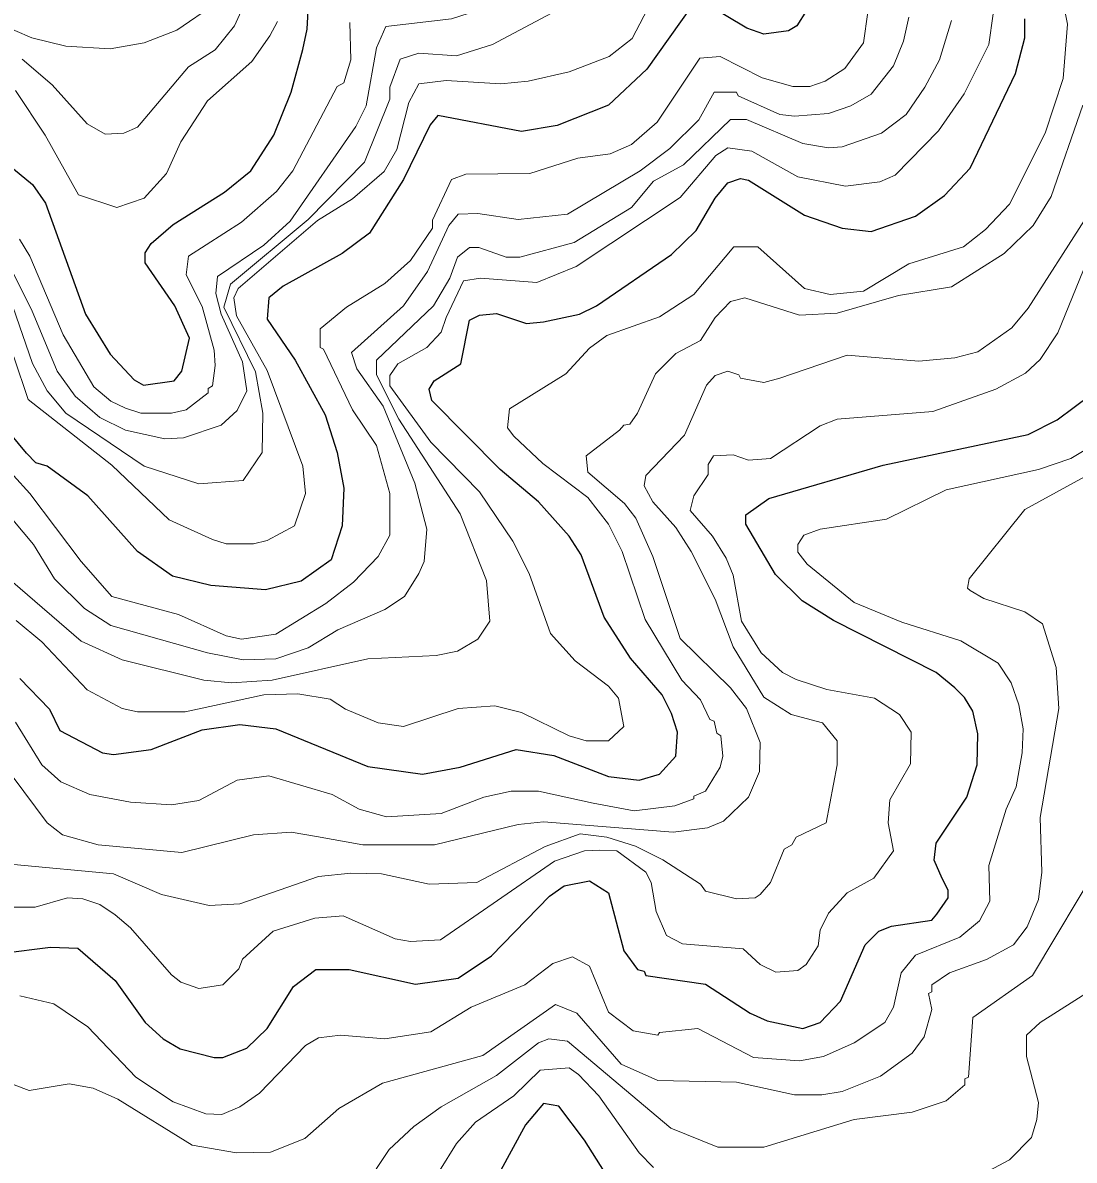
# Model space of a CAD drawing. Extents: x 423 to 448.8, y 7456.3 to 7484.
# Drawn here: x 438.993 to 439.947, y 7476.842 to 7477.873 of the extents above; entities that cross this region are included whole.
import ezdxf

# ---------------------------------------------------------------- set-up
doc = ezdxf.new("R2010")
doc.units = 0
doc.header["$LTSCALE"] = 0.032
doc.layers.add('1', color=7, linetype='Continuous', lineweight=25)
doc.layers.add('2', color=7, linetype='Continuous', lineweight=13)

msp = doc.modelspace()

# ---------------------------------------------------------------- linework, layer by layer
at = {"layer": '1'}
for points in [[(439.221, 7477.7711), (439.2365, 7477.8098), (439.2473, 7477.8485), (439.2512, 7477.867), (439.2535, 7477.9119)], [(439.5992, 7477.8872), (439.559, 7477.8307), (439.5243, 7477.7982), (439.4778, 7477.7796), (439.4454, 7477.7742), (439.3695, 7477.7889), (439.3626, 7477.7804), (439.3386, 7477.7309), (439.3077, 7477.6822), (439.2829, 7477.6636), (439.2295, 7477.6342), (439.2164, 7477.6234), (439.2149, 7477.6041), (439.2404, 7477.5669), (439.2675, 7477.5174), (439.2783, 7477.4834), (439.2845, 7477.4509), (439.2829, 7477.4169), (439.2728, 7477.3859), (439.2458, 7477.3666), (439.2133, 7477.3588), (439.1638, 7477.3627), (439.129, 7477.3712), (439.0973, 7477.3937), (439.0524, 7477.4439), (439.0153, 7477.471), (439.0052, 7477.4741), (438.9967, 7477.4826), (438.9689, 7477.5159)], [(439.7037, 7477.8841), (439.6952, 7477.8701), (439.6874, 7477.8655), (439.665, 7477.8624), (439.6496, 7477.8678), (439.6124, 7477.8902)], [(438.9906, 7477.2784), (439.0176, 7477.2506), (439.0269, 7477.2313), (439.0656, 7477.2111), (439.0756, 7477.2096), (439.1097, 7477.2142), (439.1561, 7477.232), (439.1901, 7477.2367), (439.2226, 7477.2328), (439.3061, 7477.1988), (439.3556, 7477.1918), (439.3897, 7477.198), (439.4407, 7477.2142), (439.4748, 7477.2088), (439.5243, 7477.1895), (439.5521, 7477.1864), (439.5706, 7477.1918), (439.5853, 7477.208), (439.5869, 7477.2297), (439.5815, 7477.2467), (439.5729, 7477.2637), (439.5444, 7477.297), (439.5203, 7477.3341), (439.4995, 7477.3906), (439.4886, 7477.4076), (439.4608, 7477.4385), (439.426, 7477.4679), (439.3641, 7477.5306), (439.3618, 7477.5406), (439.3664, 7477.5483), (439.3904, 7477.5638), (439.3982, 7477.6033), (439.4075, 7477.6079), (439.4229, 7477.6094), (439.45, 7477.6002), (439.4655, 7477.6017), (439.498, 7477.6087), (439.5134, 7477.6164), (439.5815, 7477.6628), (439.6039, 7477.6845), (439.6209, 7477.7139), (439.6325, 7477.7278), (439.6441, 7477.7317), (439.6511, 7477.7301), (439.7021, 7477.6984), (439.7362, 7477.6868), (439.7625, 7477.6837), (439.8027, 7477.6976), (439.829, 7477.7162), (439.8522, 7477.741), (439.8932, 7477.8268), (439.9017, 7477.8593), (439.9017, 7477.8763)], [(438.9797, 7477.7448), (439.0021, 7477.7263), (439.0138, 7477.7092), (439.0501, 7477.6087), (439.0725, 7477.5723), (439.0942, 7477.5491), (439.1027, 7477.5445), (439.1305, 7477.5483), (439.1375, 7477.5569), (439.1445, 7477.587), (439.1313, 7477.6164), (439.1043, 7477.6551), (439.1043, 7477.6644), (439.1096, 7477.6729), (439.1298, 7477.6899), (439.1762, 7477.7193), (439.2002, 7477.7386), (439.221, 7477.7711)], [(439.3495, 7477.0015), (439.3881, 7477.0069), (439.4183, 7477.0271), (439.4709, 7477.0812), (439.484, 7477.0905), (439.5072, 7477.0951), (439.5242, 7477.0843), (439.5382, 7477.0317), (439.5505, 7477.0147), (439.5567, 7477.0131), (439.5583, 7477.0092), (439.6124, 7477.0015), (439.6526, 7476.9752), (439.6681, 7476.9683), (439.7006, 7476.9613), (439.7161, 7476.9667), (439.7346, 7476.9861), (439.757, 7477.0371), (439.7694, 7477.0495), (439.781, 7477.0541), (439.8174, 7477.0595), (439.822, 7477.065), (439.8321, 7477.0797), (439.8321, 7477.0866), (439.8268, 7477.0972), (439.8197, 7477.1137), (439.8213, 7477.1292), (439.8491, 7477.1709), (439.8584, 7477.2003), (439.8591, 7477.2282), (439.8545, 7477.249), (439.8472, 7477.2612), (439.8382, 7477.2699), (439.8213, 7477.2839), (439.7284, 7477.331), (439.6998, 7477.3488), (439.6758, 7477.3728), (439.6488, 7477.4184), (439.6488, 7477.4269), (439.6697, 7477.4416), (439.7733, 7477.4718), (439.9048, 7477.4996), (439.9311, 7477.5128), (439.962, 7477.536)], [(438.9751, 7477.0294), (439.0184, 7477.0348), (439.0432, 7477.034), (439.0772, 7477.0046), (439.1043, 7476.9667), (439.1205, 7476.952), (439.136, 7476.9427), (439.1669, 7476.935), (439.1746, 7476.935), (439.1963, 7476.9435), (439.2149, 7476.9613), (439.2388, 7476.9992), (439.2589, 7477.0147), (439.2891, 7477.0147), (439.3495, 7477.0015)], [(439.5351, 7476.8082), (439.5026, 7476.86), (439.4793, 7476.8909), (439.4655, 7476.8932), (439.4492, 7476.8739), (439.4136, 7476.809)]]:
    msp.add_lwpolyline(points, dxfattribs=at)
at = {"layer": '2'}
for points in [[(438.9681, 7477.6783), (439.0011, 7477.6128), (439.0246, 7477.5569), (439.0408, 7477.5345), (439.0633, 7477.5151), (439.0865, 7477.5035), (439.1221, 7477.4958), (439.1391, 7477.4965), (439.1731, 7477.5082), (439.1878, 7477.5213), (439.1963, 7477.5391), (439.1924, 7477.5654), (439.1731, 7477.6087), (439.1684, 7477.6273), (439.17, 7477.6427), (439.2118, 7477.6713), (439.2357, 7477.693), (439.2953, 7477.7789), (439.3046, 7477.7974), (439.3139, 7477.85), (439.3224, 7477.8693), (439.3819, 7477.8763), (439.4299, 7477.8918), (439.4709, 7477.9204)], [(438.9851, 7477.57), (438.9983, 7477.5313), (439.0741, 7477.4718), (439.1259, 7477.4223), (439.1654, 7477.4045), (439.1777, 7477.4006), (439.2025, 7477.4006), (439.2149, 7477.4037), (439.2396, 7477.4169), (439.2496, 7477.4463), (439.2473, 7477.471), (439.2149, 7477.5577), (439.187, 7477.6072), (439.1847, 7477.6234), (439.1886, 7477.6319), (439.2605, 7477.6937), (439.2922, 7477.7131), (439.3208, 7477.7379), (439.3324, 7477.758), (439.3433, 7477.8005), (439.3525, 7477.8175), (439.3773, 7477.8206), (439.4268, 7477.8175), (439.4515, 7477.8198), (439.4887, 7477.8284), (439.525, 7477.8423), (439.5459, 7477.8585), (439.5776, 7477.9196)], [(439.5266, 7477.9104), (439.4191, 7477.8531), (439.3866, 7477.843), (439.3525, 7477.8453), (439.3355, 7477.8399), (439.3262, 7477.8145), (439.3262, 7477.8036), (439.303, 7477.7464), (439.2522, 7477.6946), (439.1817, 7477.636), (439.1757, 7477.615), (439.2042, 7477.5565), (439.211, 7477.519), (439.2102, 7477.4834), (439.1932, 7477.4579), (439.153, 7477.4548), (439.1035, 7477.471), (439.0323, 7477.5189), (439.0153, 7477.5391), (439.0021, 7477.5639), (438.9843, 7477.6157)], [(439.2033, 7477.9102), (439.1854, 7477.8701), (439.1677, 7477.8484), (439.1437, 7477.833), (439.0973, 7477.7781), (439.0849, 7477.7727), (439.0679, 7477.7719), (439.0516, 7477.7812), (439.02, 7477.8167), (438.9929, 7477.8399)], [(439.0277, 7477.1848), (439.054, 7477.1732), (439.0911, 7477.1663), (439.1282, 7477.164), (439.153, 7477.1678), (439.1878, 7477.1864), (439.2164, 7477.1902), (439.2737, 7477.1732), (439.2984, 7477.1601), (439.3232, 7477.1531), (439.3727, 7477.1562), (439.4113, 7477.1709), (439.4361, 7477.1763), (439.4608, 7477.1763), (439.5103, 7477.1655), (439.5475, 7477.1585), (439.5846, 7477.1632), (439.6016, 7477.1693), (439.6016, 7477.1717), (439.6124, 7477.1763), (439.6256, 7477.198), (439.6279, 7477.2081), (439.6263, 7477.2266), (439.6225, 7477.2289), (439.6202, 7477.2397), (439.6163, 7477.2413), (439.6078, 7477.2591), (439.5907, 7477.2769), (439.5575, 7477.3318), (439.5366, 7477.3937), (439.5242, 7477.4184), (439.5057, 7477.4424), (439.4647, 7477.4733), (439.4384, 7477.4981), (439.4329, 7477.5058), (439.4345, 7477.5228), (439.4856, 7477.5545), (439.5072, 7477.5778), (439.5227, 7477.5894), (439.5707, 7477.6064), (439.6016, 7477.6265), (439.6379, 7477.6698), (439.6596, 7477.6698), (439.7021, 7477.6319), (439.7254, 7477.6265), (439.7555, 7477.6296), (439.7965, 7477.6543), (439.846, 7477.6698), (439.8661, 7477.6853), (439.8877, 7477.7085), (439.9203, 7477.7727), (439.9365, 7477.8222), (439.9404, 7477.8717), (439.9357, 7477.8964)], [(438.9705, 7477.8724), (439.0014, 7477.8593), (439.0323, 7477.8516), (439.0726, 7477.8492), (439.1035, 7477.8547), (439.1329, 7477.8662), (439.1684, 7477.8902)], [(438.955, 7477.495), (438.9998, 7477.4462), (439.0462, 7477.3844), (439.0741, 7477.3527), (439.1344, 7477.3364), (439.1777, 7477.3171), (439.1917, 7477.314), (439.2226, 7477.3186), (439.2682, 7477.3465), (439.293, 7477.3658), (439.3154, 7477.389), (439.3262, 7477.4084), (439.3262, 7477.4463), (439.3139, 7477.4896), (439.2922, 7477.522), (439.2659, 7477.577), (439.2628, 7477.5785), (439.2628, 7477.5955), (439.2868, 7477.6149), (439.3216, 7477.6365), (439.3448, 7477.6574), (439.3649, 7477.6868), (439.3649, 7477.6938), (439.3819, 7477.7309), (439.3951, 7477.7355), (439.4531, 7477.7363), (439.4964, 7477.7502), (439.5258, 7477.7541), (439.5451, 7477.7626), (439.5683, 7477.7827), (439.607, 7477.8407), (439.6256, 7477.8423), (439.6635, 7477.8229), (439.6913, 7477.8152), (439.7068, 7477.8152), (439.7207, 7477.8198), (439.7385, 7477.8314), (439.7555, 7477.8547), (439.7594, 7477.8825)], [(439.7965, 7477.8779), (439.7919, 7477.8562), (439.7826, 7477.8338), (439.7625, 7477.8082), (439.7439, 7477.7974), (439.7238, 7477.7905), (439.6929, 7477.7881), (439.6797, 7477.7897), (439.6418, 7477.8067), (439.6403, 7477.8098), (439.6201, 7477.8098), (439.6062, 7477.785), (439.5799, 7477.7588), (439.5529, 7477.7386), (439.4871, 7477.6992), (439.4423, 7477.6946), (439.4059, 7477.7), (439.3881, 7477.6992), (439.3796, 7477.6892), (439.3603, 7477.6474), (439.3386, 7477.6164), (439.2914, 7477.5739), (439.2961, 7477.5592), (439.3201, 7477.5252), (439.3486, 7477.4556), (439.3595, 7477.4138), (439.3572, 7477.3844), (439.3525, 7477.3736), (439.3394, 7477.3527), (439.3216, 7477.3411), (439.279, 7477.3225), (439.252, 7477.3063), (439.2226, 7477.2962), (439.1932, 7477.2954), (439.1607, 7477.3016), (439.0733, 7477.3264), (439.0493, 7477.3418), (439.0222, 7477.3689), (439.0029, 7477.3999), (438.9843, 7477.4223)], [(439.3262, 7477.553), (439.3332, 7477.5638), (439.3595, 7477.5785), (439.3726, 7477.5924), (439.3773, 7477.6056), (439.3928, 7477.6388), (439.4082, 7477.6412), (439.4593, 7477.6373), (439.4949, 7477.652), (439.5892, 7477.7146), (439.6217, 7477.7525), (439.6325, 7477.7595), (439.6542, 7477.7564), (439.696, 7477.7332), (439.7393, 7477.7247), (439.7702, 7477.7286), (439.7841, 7477.7348), (439.8236, 7477.775), (439.8468, 7477.8083), (439.8692, 7477.8531), (439.8731, 7477.881)], [(439.665, 7477.5468), (439.6797, 7477.5507), (439.7408, 7477.5716), (439.8058, 7477.5661), (439.8383, 7477.5692), (439.8591, 7477.5747), (439.8901, 7477.5963), (439.9048, 7477.6141), (439.9558, 7477.6938), (439.9713, 7477.7387), (439.979, 7477.782), (440.0038, 7477.8361), (440.0115, 7477.8624), (440.0216, 7477.8717), (440.0425, 7477.8732), (440.0873, 7477.8701), (440.1306, 7477.881)], [(438.9844, 7477.3658), (439.0463, 7477.3124), (439.0834, 7477.2954), (439.1576, 7477.2769), (439.1824, 7477.2745), (439.2195, 7477.2769), (439.3061, 7477.2962), (439.368, 7477.2993), (439.3873, 7477.3032), (439.4059, 7477.314), (439.4167, 7477.3303), (439.4136, 7477.3674), (439.3897, 7477.4277), (439.3342, 7477.5134), (439.3139, 7477.5538), (439.3139, 7477.5669), (439.3657, 7477.6164), (439.3804, 7477.6412), (439.3873, 7477.6605), (439.3982, 7477.669), (439.4067, 7477.669), (439.4314, 7477.6605), (439.4438, 7477.6605), (439.4933, 7477.6737), (439.5451, 7477.7054), (439.5652, 7477.7294), (439.5923, 7477.744), (439.6348, 7477.7851), (439.6495, 7477.7851), (439.7006, 7477.7634), (439.7238, 7477.7595), (439.7362, 7477.7603), (439.7718, 7477.7727), (439.7942, 7477.7897), (439.8112, 7477.8145), (439.8244, 7477.8392), (439.8352, 7477.8748)], [(438.9867, 7477.8114), (439.0137, 7477.7711), (439.0439, 7477.7169), (439.0787, 7477.7054), (439.1035, 7477.7139), (439.1236, 7477.7363), (439.1367, 7477.7649), (439.1607, 7477.8021), (439.2009, 7477.8376), (439.2172, 7477.8609), (439.2241, 7477.874)], [(439.2899, 7477.8732), (439.2907, 7477.8392), (439.2844, 7477.8183), (439.2782, 7477.8152), (439.2381, 7477.7387), (439.2233, 7477.72), (439.1917, 7477.6922), (439.1437, 7477.6613), (439.1414, 7477.6443), (439.156, 7477.6156), (439.1669, 7477.5762), (439.1677, 7477.5623), (439.1653, 7477.5437), (439.1615, 7477.5414), (439.1615, 7477.5375), (439.1414, 7477.5221), (439.1282, 7477.519), (439.1004, 7477.519), (439.0865, 7477.5236), (439.0733, 7477.5298), (439.0578, 7477.5429), (439.03, 7477.5901), (438.9998, 7477.6613), (438.9905, 7477.6768)], [(439.9543, 7477.7982), (439.9256, 7477.7154), (439.9094, 7477.6892), (439.8831, 7477.6636), (439.8352, 7477.6335), (439.7872, 7477.6257), (439.7315, 7477.6095), (439.6975, 7477.6079), (439.648, 7477.6234), (439.6348, 7477.6203), (439.6209, 7477.6056), (439.6077, 7477.5847), (439.5853, 7477.5731), (439.5668, 7477.5545), (439.5505, 7477.519), (439.5436, 7477.5089), (439.5382, 7477.5082), (439.5343, 7477.5035), (439.5041, 7477.4803), (439.5057, 7477.4656), (439.5389, 7477.437), (439.549, 7477.4238), (439.5645, 7477.389), (439.5892, 7477.3148), (439.6348, 7477.2699), (439.6495, 7477.2514), (439.6619, 7477.2204), (439.6611, 7477.1941), (439.6511, 7477.1709), (439.6287, 7477.1493), (439.614, 7477.1431), (439.583, 7477.1392), (439.4655, 7477.1485), (439.4423, 7477.1462), (439.3665, 7477.1276), (439.3015, 7477.1276), (439.2597, 7477.1353), (439.2365, 7477.1392), (439.2025, 7477.1369), (439.1375, 7477.1206), (439.0617, 7477.1276), (439.0292, 7477.1369), (439.0153, 7477.1477)], [(439.2837, 7477.0634), (439.3309, 7477.0425), (439.3448, 7477.0402), (439.3719, 7477.0417), (439.4755, 7477.1129), (439.5026, 7477.1222), (439.5165, 7477.123), (439.532, 7477.1222), (439.5582, 7477.1029), (439.5629, 7477.0936), (439.5675, 7477.0673), (439.5768, 7477.0456), (439.5915, 7477.0379), (439.6465, 7477.0333), (439.6619, 7477.0193), (439.6759, 7477.0124), (439.696, 7477.0139), (439.7036, 7477.0193), (439.7145, 7477.0363), (439.7161, 7477.0503), (439.7238, 7477.0657), (439.7408, 7477.0843), (439.7648, 7477.0974), (439.7826, 7477.1222), (439.7779, 7477.1477), (439.7795, 7477.1686), (439.7981, 7477.2011), (439.7988, 7477.2297), (439.788, 7477.2459), (439.7656, 7477.2606), (439.7223, 7477.2684), (439.6944, 7477.2777), (439.682, 7477.2839), (439.6627, 7477.3016), (439.6449, 7477.3303), (439.6372, 7477.372), (439.631, 7477.3875), (439.6186, 7477.4076), (439.5985, 7477.4308), (439.6016, 7477.4439), (439.6147, 7477.4633), (439.6147, 7477.4725), (439.6194, 7477.4803), (439.6372, 7477.4811), (439.6511, 7477.4764), (439.6712, 7477.478), (439.7161, 7477.5074), (439.7315, 7477.5136), (439.8182, 7477.5205), (439.8754, 7477.5406), (439.9024, 7477.5553), (439.9156, 7477.5677), (439.9318, 7477.5917), (439.955, 7477.6489)], [(438.9851, 7477.1098), (439.0756, 7477.1013), (439.119, 7477.0828), (439.1623, 7477.0727), (439.1901, 7477.0742), (439.2613, 7477.099), (439.2907, 7477.1021), (439.3185, 7477.1013), (439.3618, 7477.092), (439.4051, 7477.0936), (439.467, 7477.1261), (439.4987, 7477.1376), (439.5227, 7477.1347), (439.5489, 7477.1266), (439.5737, 7477.1141), (439.6078, 7477.092), (439.6124, 7477.0858), (439.6403, 7477.0789), (439.6573, 7477.0797), (439.6619, 7477.0828), (439.6712, 7477.0935), (439.6835, 7477.1237), (439.6905, 7477.1276), (439.6944, 7477.1346), (439.7215, 7477.1477), (439.7315, 7477.2003), (439.7315, 7477.222), (439.7184, 7477.2382), (439.6898, 7477.2459), (439.665, 7477.2614), (439.6372, 7477.3071), (439.6209, 7477.3504), (439.5992, 7477.3937), (439.5853, 7477.4153), (439.5644, 7477.4385), (439.5567, 7477.4532), (439.5583, 7477.4625), (439.5931, 7477.4989), (439.6132, 7477.5445), (439.6209, 7477.553), (439.6325, 7477.5569), (439.6426, 7477.5538), (439.6441, 7477.5507), (439.665, 7477.5468)], [(438.9874, 7477.331), (439.0107, 7477.3117), (439.0516, 7477.2683), (439.0834, 7477.2514), (439.0973, 7477.2483), (439.1406, 7477.2483), (439.2118, 7477.2637), (439.2427, 7477.2645), (439.2721, 7477.2598), (439.286, 7477.2506), (439.3154, 7477.2382), (439.3386, 7477.2351), (439.3881, 7477.2514), (439.4214, 7477.2537), (439.4454, 7477.2475), (439.4887, 7477.2266), (439.5041, 7477.222), (439.5243, 7477.222), (439.5382, 7477.2351), (439.5335, 7477.2606), (439.5242, 7477.2715), (439.4941, 7477.2946), (439.4716, 7477.3194), (439.4523, 7477.3736), (439.4376, 7477.403), (439.4074, 7477.4478), (439.3633, 7477.4926), (439.3262, 7477.5437), (439.3262, 7477.553)], [(440.0007, 7477.4857), (439.9017, 7477.4316), (439.8514, 7477.3689), (439.8498, 7477.3604), (439.8522, 7477.3581), (439.8646, 7477.3511), (439.9017, 7477.3388), (439.9179, 7477.3279), (439.9303, 7477.2885), (439.9326, 7477.2514), (439.9156, 7477.1524), (439.9171, 7477.1029), (439.9141, 7477.0781), (439.904, 7477.0534), (439.8916, 7477.0371), (439.8669, 7477.0239), (439.8336, 7477.0116), (439.8174, 7477.0008), (439.8174, 7476.9945), (439.8143, 7476.993), (439.8174, 7476.9783), (439.8104, 7476.9536), (439.7996, 7476.9388), (439.771, 7476.918), (439.7362, 7476.9041), (439.7176, 7476.901), (439.6929, 7476.901), (439.6403, 7476.9126), (439.5691, 7476.9141), (439.5358, 7476.9288), (439.4956, 7476.9752), (439.4763, 7476.983), (439.4105, 7476.9366), (439.3193, 7476.9118), (439.2798, 7476.8886), (439.2489, 7476.8615), (439.218, 7476.8491), (439.187, 7476.8484), (439.1468, 7476.8554), (439.0795, 7476.8971), (439.0571, 7476.9072), (439.0354, 7476.911), (438.9991, 7476.9049), (438.9395, 7476.9273)], [(439.969, 7477.4934), (439.9435, 7477.478), (439.9141, 7477.4679), (439.8305, 7477.4494), (439.7764, 7477.423), (439.7161, 7477.4138), (439.7013, 7477.4084), (439.696, 7477.3999), (439.696, 7477.3929), (439.7044, 7477.3821), (439.747, 7477.3473), (439.7903, 7477.3295), (439.8437, 7477.3125), (439.8777, 7477.2923), (439.8893, 7477.2746), (439.8963, 7477.2545), (439.9001, 7477.2328), (439.8994, 7477.2112), (439.894, 7477.1802), (439.8847, 7477.1601), (439.8692, 7477.1091), (439.87, 7477.0766), (439.8607, 7477.0588), (439.8429, 7477.0441), (439.8027, 7477.0278), (439.7895, 7477.0116), (439.7826, 7476.9807), (439.7748, 7476.9667), (439.747, 7476.9482), (439.7192, 7476.9358), (439.6975, 7476.9319), (439.6557, 7476.935), (439.6054, 7476.9613), (439.5706, 7476.9575), (439.5691, 7476.9551), (439.5467, 7476.959), (439.5242, 7476.976), (439.5072, 7477.0178), (439.4918, 7477.0263), (439.474, 7477.0201), (439.4485, 7477.0008), (439.3997, 7476.9806), (439.3634, 7476.9582), (439.3216, 7476.952), (439.2814, 7476.9551), (439.2613, 7476.9528), (439.2496, 7476.9458), (439.2079, 7476.9025), (439.1901, 7476.8901), (439.1739, 7476.8832), (439.1592, 7476.8839), (439.1298, 7476.8948), (439.0957, 7476.9172), (439.0524, 7476.9628), (439.0215, 7476.9837), (438.9906, 7476.9907)], [(438.9867, 7477.239), (439.0106, 7477.2003), (439.0277, 7477.1848)], [(439.0153, 7477.1477), (438.9836, 7477.1902)], [(439.9713, 7477.1137), (439.9086, 7477.0092), (439.8545, 7476.9713), (439.8506, 7476.9172), (439.8475, 7476.9157), (439.8475, 7476.9103), (439.8305, 7476.8956), (439.7996, 7476.8855), (439.747, 7476.8786), (439.665, 7476.8538), (439.6233, 7476.8538), (439.5807, 7476.8708), (439.4871, 7476.9497), (439.4701, 7476.952), (439.4608, 7476.9482), (439.4229, 7476.9187), (439.3727, 7476.8901), (439.3479, 7476.8723), (439.3254, 7476.8515), (439.3023, 7476.8166)], [(438.972, 7477.0711), (439.0045, 7477.0711), (439.0339, 7477.0797), (439.0478, 7477.0789), (439.0633, 7477.0735), (439.0772, 7477.0642), (439.0911, 7477.0526), (439.1282, 7477.01), (439.1367, 7477.0031), (439.153, 7476.9976), (439.1747, 7477.0008), (439.1893, 7477.0154), (439.1924, 7477.024), (439.2203, 7477.0495), (439.2582, 7477.0611), (439.2837, 7477.0634)], [(439.9976, 7477.0185), (439.9156, 7476.9667), (439.9032, 7476.9551), (439.9032, 7476.9358), (439.914, 7476.894), (439.9125, 7476.8786), (439.9078, 7476.8623), (439.8877, 7476.8422), (439.8599, 7476.8275)], [(439.5652, 7476.8352), (439.5521, 7476.8484), (439.5157, 7476.9002), (439.4972, 7476.9195), (439.4886, 7476.9257), (439.4624, 7476.9234), (439.4384, 7476.9002), (439.4036, 7476.8762), (439.3866, 7476.8569), (439.3556, 7476.8074)]]:
    msp.add_lwpolyline(points, dxfattribs=at)

doc.saveas('drawing.dxf')
